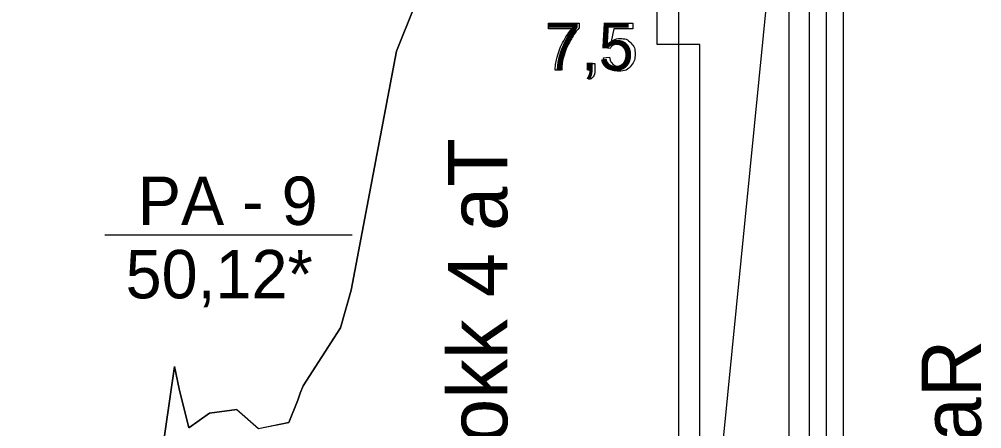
# Model space of a CAD drawing. Extents: x 700746 to 706058, y 6570320 to 6580460.
# Drawn here: x 704281.7 to 704395, y 6575963.1 to 6576011.4 of the extents above; entities that cross this region are included whole.
import ezdxf

# ---------------------------------------------------------------- set-up
doc = ezdxf.new("R2010")
doc.units = 0
for name, color, linetype in [('Default', 7, 'Continuous'), ('GEOLPUNKT', 7, 'Continuous'), ('illumineerimisjooned', 7, 'Continuous'), ('PIIR', 7, 'Continuous'), ('Plokid', 7, 'Continuous'), ('Täide', 7, 'Continuous'), ('vahekiht', 7, 'Continuous')]:
    doc.layers.add(name, color=color, linetype=linetype)

msp = doc.modelspace()

# ---------------------------------------------------------------- linework, layer by layer
at = {"layer": 'Default'}
msp.add_lwpolyline([(704296.01, 6575943.26), (704299.94, 6575970.45), (704300.48, 6575967.82), (704301.63, 6575963.25), (704304.09, 6575964.98), (704307.31, 6575965.39), (704309.85, 6575963.17), (704309.85, 6575963.17), (704313.42, 6575963.85), (704314.49, 6575966.48), (704314.74, 6575967.31), (704315.09, 6575968.17), (704319.51, 6575975), (704320.75, 6575979.46), (704326.08, 6576007.62), (704334.98, 6576029.75)], dxfattribs=at)
at = {"layer": 'GEOLPUNKT'}
for points in [[(704359.32, 6576083.37), (704359.32, 6575783.37)], [(704344.01, 6576010.22), (704344.01, 6576010.89), (704347.63, 6576010.89), (704347.63, 6576010.35)], [(704351.25, 6576007.92), (704350.61, 6576008.01), (704351.15, 6576010.89), (704353.93, 6576010.89), (704353.93, 6576010.23), (704351.7, 6576010.23), (704351.4, 6576008.73)], [(704346.75, 6576010.22), (704344.01, 6576010.22)], [(704348.68, 6576005.36), (704348.68, 6576006.14), (704349.46, 6576006.14), (704349.46, 6576005.36)], [(704350.48, 6576006.83), (704351.2, 6576006.89)], [(704345.5, 6576005.36), (704344.79, 6576005.36)], [(704349.07, 6576005.36), (704348.68, 6576005.36)], [(704348.83, 6576004.25), (704348.63, 6576004.54)], [(704291.73, 6575985.97), (704320.86, 6575985.97)]]:
    msp.add_lwpolyline(points, dxfattribs=at)
for points in [[(704356.82, 6576038.37), (704359.32, 6576038.37), (704359.32, 6576008.37), (704356.82, 6576008.37)], [(704361.82, 6576008.37), (704359.32, 6576008.37), (704359.32, 6575943.37), (704361.82, 6575943.37)]]:
    msp.add_lwpolyline(points, close=True, dxfattribs=at)
for points in [[(704347.63, 6576010.35), (704347.1, 6576009.78), (704346.57, 6576008.84), (704346.05, 6576007.89), (704345.76, 6576006.9), (704345.55, 6576006.2), (704345.5, 6576005.36)], [(704344.79, 6576005.36), (704344.8, 6576006.02), (704345.05, 6576006.96), (704345.3, 6576007.89), (704345.76, 6576008.76), (704346.22, 6576009.63), (704346.75, 6576010.22)], [(704351.4, 6576008.73), (704351.9, 6576009.08), (704352.45, 6576009.08), (704353.19, 6576009.08), (704353.69, 6576008.57), (704354.2, 6576008.06), (704354.2, 6576007.26), (704354.2, 6576006.5), (704353.75, 6576005.95), (704353.21, 6576005.26), (704352.28, 6576005.26), (704351.52, 6576005.26), (704351.03, 6576005.69), (704350.55, 6576006.12), (704350.48, 6576006.83)], [(704351.2, 6576006.89), (704351.28, 6576006.36), (704351.58, 6576006.09), (704351.87, 6576005.83), (704352.28, 6576005.83), (704352.78, 6576005.83), (704353.12, 6576006.2), (704353.47, 6576006.58), (704353.47, 6576007.2), (704353.47, 6576007.79), (704353.14, 6576008.13), (704352.81, 6576008.47), (704352.27, 6576008.47), (704351.94, 6576008.47), (704351.67, 6576008.32), (704351.4, 6576008.17), (704351.25, 6576007.92)], [(704348.63, 6576004.54), (704348.85, 6576004.64), (704348.96, 6576004.82), (704349.06, 6576005.01), (704349.07, 6576005.36)], [(704349.46, 6576005.36), (704349.46, 6576004.93), (704349.31, 6576004.66), (704349.16, 6576004.39), (704348.83, 6576004.25)]]:
    msp.add_open_spline(points, degree=3, dxfattribs=at)
at = {"layer": 'illumineerimisjooned'}
msp.add_line((704374.74, 6575783.14), (704374.74, 6576081.12), dxfattribs=at)
at = {"layer": 'PIIR'}
msp.add_line((704376.74, 6575780.83), (704376.74, 6576091.04), dxfattribs=at)
at = {"layer": 'Plokid'}
for p, q in [((704378.74, 6575778.35), (704378.74, 6576085.73)), ((704372.34, 6575786.52), (704372.34, 6576077.58))]:
    msp.add_line(p, q, dxfattribs=at)
msp.add_lwpolyline([(704296.01, 6575943.26), (704299.94, 6575970.45), (704300.48, 6575967.82), (704301.63, 6575963.25), (704304.09, 6575964.98), (704307.31, 6575965.39), (704309.85, 6575963.17), (704309.85, 6575963.17), (704313.42, 6575963.85), (704314.49, 6575966.48), (704314.74, 6575967.31), (704315.09, 6575968.17), (704319.51, 6575975), (704320.75, 6575979.46), (704326.08, 6576007.62), (704334.98, 6576029.75)], dxfattribs=at)
at = {"layer": 'Täide'}
msp.add_line((704307.31, 6575965.39), (704304.09, 6575964.98), dxfattribs=at)
for points in [[(704369.84, 6576076.49), (704368.1, 6576073.89), (704359.32, 6576059.14), (704349.03, 6576044.45), (704347.45, 6576045.07), (704344.92, 6576043.65), (704343.35, 6576043.21), (704341.58, 6576042.76), (704340.44, 6576042.4), (704339.26, 6576042.21), (704338.49, 6576042.05), (704334.98, 6576029.75), (704326.08, 6576007.62), (704320.75, 6575979.46), (704319.51, 6575975), (704315.09, 6575968.17), (704315.09, 6575968.17), (704314.74, 6575967.31), (704314.49, 6575966.48), (704313.42, 6575963.85)], [(704299.94, 6575970.45), (704296.01, 6575943.26), (704290.16, 6575904.54), (704289.5, 6575900.37), (704289.38, 6575900.02), (704288.94, 6575899.72), (704288.56, 6575899.32), (704288.33, 6575899.32), (704286.36, 6575906.21), (704285.74, 6575905.97), (704285.12, 6575906.07), (704283.12, 6575894.05), (704282.22, 6575894.93), (704282.05, 6575891.12), (704280.54, 6575901.34)], [(704304.09, 6575964.98), (704301.63, 6575963.25), (704300.48, 6575967.82), (704299.94, 6575970.45)], [(704313.42, 6575963.85), (704309.85, 6575963.13), (704307.31, 6575965.39)]]:
    msp.add_lwpolyline(points, dxfattribs=at)
at = {"layer": 'vahekiht'}
msp.add_lwpolyline([(704376.67, 6576083.84), (704358.2, 6575897.92), (704330.87, 6575780.94)], dxfattribs=at)

# ---------------------------------------------------------------- texts
at = {"layer": 'GEOLPUNKT'}
for s, height, p in [('7,5', 5.6, (704343.64, 6576005.36)), ('PA - 9', 5.7, (704295.63, 6575987.13)), ('50,12*', 5.7, (704294.19, 6575978.49)), ('50,12*', 5.7, (704294.19, 6575978.49))]:
    msp.add_text(s, height=height, dxfattribs=at).set_placement(p)
at = {"layer": 'Plokid'}
for s, p in [('Plokk 4 aT', (704339.15, 6575953.13)), ('Plokk 2 aR', (704394.94, 6575928.34))]:
    msp.add_text(s, height=7, rotation=90, dxfattribs=at).set_placement(p)

doc.saveas('drawing.dxf')
